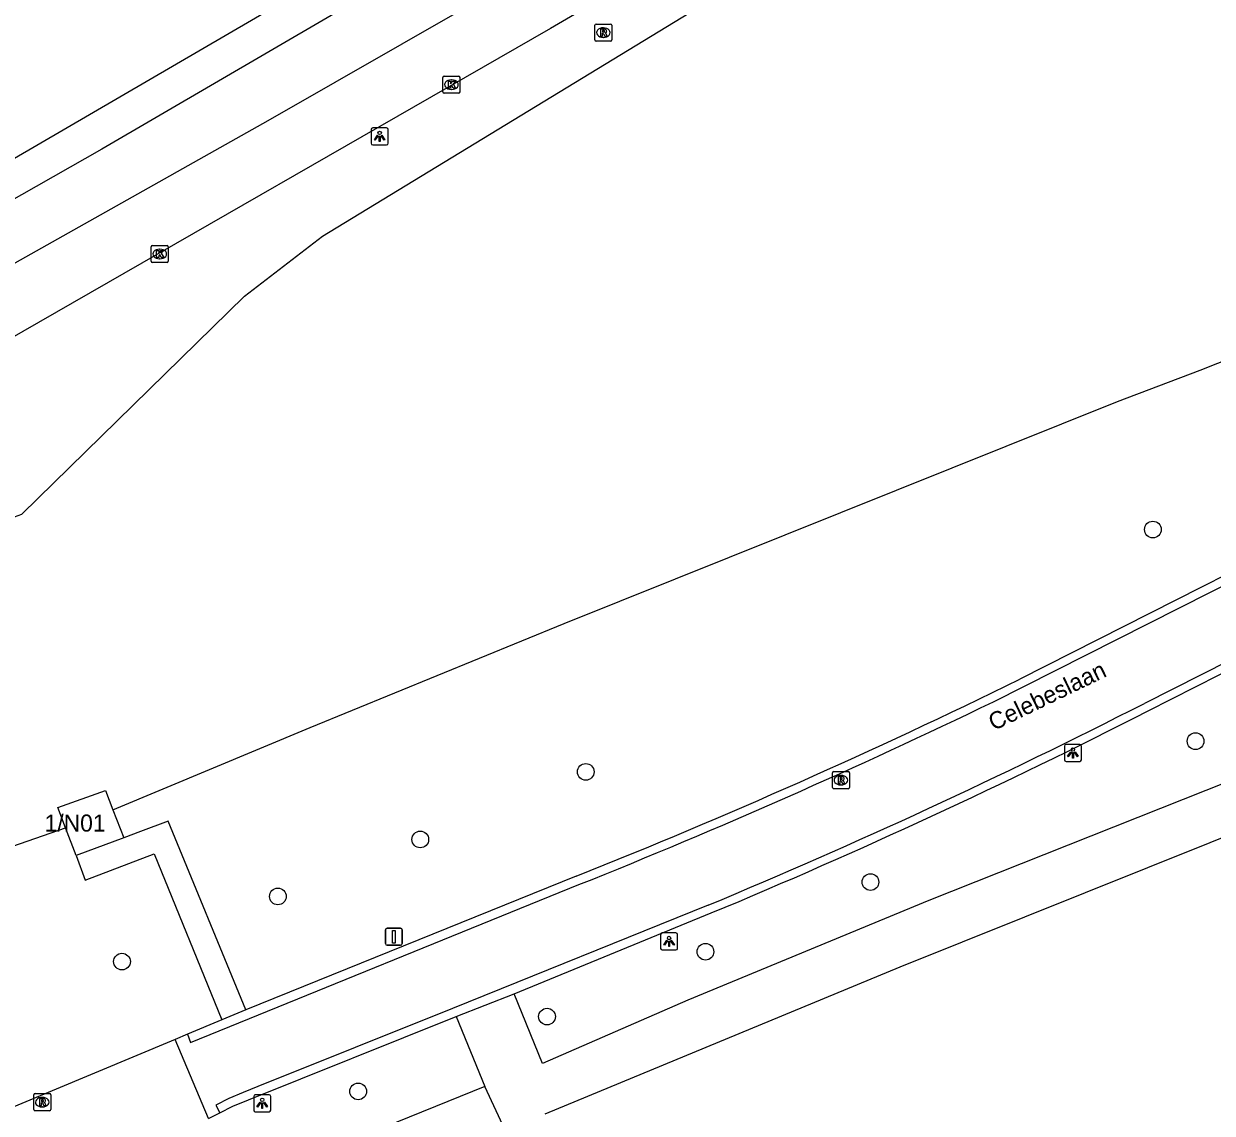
# Model space of a CAD drawing. Extents: x 162880 to 165536, y 384011 to 385179.
# Drawn here: x 163061.1 to 163130.7, y 384259.7 to 384323.5 of the extents above; entities that cross this region are included whole.
import ezdxf

# ---------------------------------------------------------------- set-up
doc = ezdxf.new("R2010")
doc.units = 0
for name, color, linetype in [('IMGEO_Berm_groen', 7, 'Continuous'), ('IMGEO_Boom', 7, 'Continuous'), ('IMGEO_Kolk', 7, 'Continuous'), ('IMGEO_Lichtpunt', 7, 'Continuous'), ('IMGEO_Loofbos', 7, 'Continuous'), ('IMGEO_Openbare_ruimte_label', 7, 'Continuous'), ('IMGEO_Pand', 7, 'Continuous'), ('IMGEO_Pand_nummerreeks', 7, 'Continuous'), ('IMGEO_Rijbaan_lokaal_gesloten', 7, 'Continuous'), ('IMGEO_Rijbaan_lokaal_open', 7, 'Continuous'), ('IMGEO_Rijbaan_regionaal_gesloten', 7, 'Continuous'), ('IMGEO_Rioolput', 7, 'Continuous'), ('IMGEO_Verkeersbordpaal', 7, 'Continuous'), ('IMGEO_Voetpad_open', 7, 'Continuous')]:
    doc.layers.add(name, color=color, linetype=linetype)

msp = doc.modelspace()

# ---------------------------------------------------------------- linework, layer by layer
at = {"layer": 'IMGEO_Berm_groen'}
msp.add_lwpolyline([(163148.842, 384366.976), (163055.696, 384312.747), (162991.211, 384277.349), (162986.763, 384286.167), (162986.414, 384294.29), (162999.918, 384301.631), (163052.601, 384331.084), (163140.211, 384381.691), (163148.842, 384366.976)], dxfattribs=at)
at = {"layer": 'IMGEO_Boom'}
for centre in [(163127.263, 384293.838), (163129.763, 384281.443), (163094.039, 384279.646), (163084.348, 384275.687), (163110.72, 384273.192), (163076.004, 384272.35), (163101.054, 384269.112), (163066.872, 384268.531), (163091.77, 384265.308), (163080.708, 384260.93)]:
    msp.add_circle(centre, 0.489, dxfattribs=at)
at = {"layer": 'IMGEO_Kolk'}
for p, q in [((163085.672, 384319.474), (163085.672, 384320.326)), ((163085.747, 384320.4), (163086.599, 384320.4)), ((163086.16, 384320.18), (163086.185, 384320.18)), ((163086.673, 384320.326), (163086.673, 384319.474)), ((163086.599, 384319.4), (163085.747, 384319.4)), ((163086.183, 384319.62), (163086.158, 384319.62)), ((163068.582, 384309.553), (163068.582, 384310.405)), ((163068.657, 384310.479), (163069.509, 384310.479)), ((163069.07, 384310.259), (163069.095, 384310.259)), ((163069.583, 384310.405), (163069.583, 384309.553)), ((163069.509, 384309.479), (163068.657, 384309.479)), ((163069.093, 384309.699), (163069.068, 384309.699))]:
    msp.add_line(p, q, dxfattribs=at)
for points in [[(163085.672, 384319.474), (163085.672, 384320.326)], [(163085.747, 384320.4), (163086.599, 384320.4)], [(163085.993, 384320.1), (163086.116, 384320.1), (163086.116, 384319.949), (163086.246, 384320.1), (163086.41, 384320.1), (163086.264, 384319.949), (163086.417, 384319.7), (163086.265, 384319.7), (163086.18, 384319.864), (163086.116, 384319.797), (163086.116, 384319.7), (163085.993, 384319.7), (163085.993, 384320.1)], [(163086.673, 384320.326), (163086.673, 384319.474)], [(163086.599, 384319.4), (163085.747, 384319.4)], [(163068.582, 384309.553), (163068.582, 384310.405)], [(163068.657, 384310.479), (163069.509, 384310.479)], [(163068.903, 384310.179), (163069.026, 384310.179), (163069.026, 384310.028), (163069.156, 384310.179), (163069.32, 384310.179), (163069.174, 384310.028), (163069.327, 384309.779), (163069.175, 384309.779), (163069.09, 384309.943), (163069.026, 384309.876), (163069.026, 384309.779), (163068.903, 384309.779), (163068.903, 384310.179)], [(163069.583, 384310.405), (163069.583, 384309.553)], [(163069.509, 384309.479), (163068.657, 384309.479)]]:
    msp.add_lwpolyline(points, dxfattribs=at)
for centre, start, end in [((163085.749, 384320.324), 91.55205, 178.44795), ((163085.749, 384320.324), 91.55205, 178.44795), ((163086.597, 384320.324), 1.55205, 88.44795), ((163086.597, 384320.324), 1.55205, 88.44795), ((163085.749, 384319.476), 181.55205, 268.44795), ((163085.749, 384319.476), 181.55205, 268.44795), ((163086.597, 384319.476), 271.55205, 358.44795), ((163086.597, 384319.476), 271.55205, 358.44795), ((163068.659, 384310.403), 91.55205, 178.44795), ((163068.659, 384310.403), 91.55205, 178.44795), ((163069.507, 384310.403), 1.55205, 88.44795), ((163069.507, 384310.403), 1.55205, 88.44795), ((163068.659, 384309.555), 181.55205, 268.44795), ((163068.659, 384309.555), 181.55205, 268.44795), ((163069.507, 384309.555), 271.55205, 358.44795), ((163069.507, 384309.555), 271.55205, 358.44795)]:
    msp.add_arc(centre, 0.0765, start, end, dxfattribs=at)
for centre, major_axis, ratio, start_param, end_param in [((163086.159, 384319.9), (-0.387, 0.002), 0.722429, 4.712389, 7.853982), ((163086.184, 384319.9), (-0.39, 0.002), 0.717154, 1.570796, 4.712389), ((163069.069, 384309.979), (-0.387, 0.002), 0.722429, 4.712389, 7.853982), ((163069.094, 384309.979), (-0.39, 0.002), 0.717154, 1.570796, 4.712389)]:
    msp.add_ellipse(centre, major_axis=major_axis, ratio=ratio, start_param=start_param, end_param=end_param, dxfattribs=at)
at = {"layer": 'IMGEO_Lichtpunt'}
for p, q in [((163081.468, 384317.273), (163081.468, 384316.466)), ((163081.468, 384317.273), (163081.468, 384316.466)), ((163082.37, 384317.368), (163081.562, 384317.368)), ((163082.37, 384317.368), (163081.562, 384317.368)), ((163082.464, 384316.466), (163082.464, 384317.273)), ((163082.464, 384316.466), (163082.464, 384317.273)), ((163081.562, 384316.372), (163082.37, 384316.372)), ((163081.562, 384316.372), (163082.37, 384316.372)), ((163122.083, 384281.159), (163122.083, 384280.352)), ((163122.083, 384281.159), (163122.083, 384280.352)), ((163122.985, 384281.254), (163122.177, 384281.254)), ((163122.985, 384281.254), (163122.177, 384281.254)), ((163123.079, 384280.352), (163123.079, 384281.159)), ((163123.079, 384280.352), (163123.079, 384281.159)), ((163122.177, 384280.258), (163122.985, 384280.258)), ((163122.177, 384280.258), (163122.985, 384280.258)), ((163098.424, 384270.115), (163098.424, 384269.308)), ((163098.424, 384270.115), (163098.424, 384269.308)), ((163099.326, 384270.21), (163098.518, 384270.21)), ((163099.326, 384270.21), (163098.518, 384270.21)), ((163099.42, 384269.308), (163099.42, 384270.115)), ((163099.42, 384269.308), (163099.42, 384270.115)), ((163098.518, 384269.214), (163099.326, 384269.214)), ((163098.518, 384269.214), (163099.326, 384269.214)), ((163075.491, 384260.73), (163074.683, 384260.73)), ((163075.491, 384260.73), (163074.683, 384260.73)), ((163074.589, 384260.635), (163074.589, 384259.828)), ((163074.589, 384260.635), (163074.589, 384259.828)), ((163075.585, 384259.828), (163075.585, 384260.635)), ((163075.585, 384259.828), (163075.585, 384260.635)), ((163074.683, 384259.734), (163075.491, 384259.734)), ((163074.683, 384259.734), (163075.491, 384259.734))]:
    msp.add_line(p, q, dxfattribs=at)
for points in [[(163081.842, 384316.937), (163081.881, 384316.909), (163081.693, 384316.647), (163081.655, 384316.674), (163081.842, 384316.937)], [(163081.944, 384316.889), (163081.991, 384316.889), (163081.991, 384316.567), (163081.944, 384316.567), (163081.944, 384316.889)], [(163082.054, 384316.909), (163082.092, 384316.936), (163082.279, 384316.674), (163082.24, 384316.646), (163082.054, 384316.909)], [(163122.457, 384280.823), (163122.496, 384280.795), (163122.308, 384280.533), (163122.27, 384280.56), (163122.457, 384280.823)], [(163122.559, 384280.775), (163122.606, 384280.775), (163122.606, 384280.453), (163122.559, 384280.453), (163122.559, 384280.775)], [(163122.669, 384280.795), (163122.707, 384280.822), (163122.894, 384280.56), (163122.855, 384280.532), (163122.669, 384280.795)], [(163098.798, 384269.779), (163098.837, 384269.751), (163098.649, 384269.489), (163098.611, 384269.516), (163098.798, 384269.779)], [(163099.01, 384269.751), (163099.048, 384269.778), (163099.235, 384269.516), (163099.196, 384269.488), (163099.01, 384269.751)], [(163098.9, 384269.731), (163098.947, 384269.731), (163098.947, 384269.409), (163098.9, 384269.409), (163098.9, 384269.731)], [(163074.963, 384260.299), (163075.002, 384260.271), (163074.814, 384260.009), (163074.776, 384260.036), (163074.963, 384260.299)], [(163075.065, 384260.251), (163075.112, 384260.251), (163075.112, 384259.929), (163075.065, 384259.929), (163075.065, 384260.251)], [(163075.175, 384260.271), (163075.213, 384260.298), (163075.4, 384260.036), (163075.361, 384260.008), (163075.175, 384260.271)]]:
    msp.add_lwpolyline(points, dxfattribs=at)
for centre in [(163081.967, 384317.071), (163122.582, 384280.957), (163098.923, 384269.913), (163075.088, 384260.433)]:
    msp.add_circle(centre, 0.0994, dxfattribs=at)
for centre, start, end in [((163081.562, 384317.273), 90, 180), ((163081.562, 384317.273), 90, 180), ((163082.37, 384317.273), 0, 90), ((163082.37, 384317.273), 0, 90), ((163081.562, 384316.466), 180, 270), ((163081.562, 384316.466), 180, 270), ((163082.37, 384316.466), 270, 0), ((163082.37, 384316.466), 270, 360), ((163122.177, 384281.159), 90, 180), ((163122.177, 384281.159), 90, 180), ((163122.985, 384281.159), 0, 90), ((163122.985, 384281.159), 0, 90), ((163122.177, 384280.352), 180, 270), ((163122.177, 384280.352), 180, 270), ((163122.985, 384280.352), 270, 0), ((163122.985, 384280.352), 270, 360), ((163098.518, 384270.115), 90, 180), ((163098.518, 384270.115), 90, 180), ((163099.326, 384270.115), 0, 90), ((163099.326, 384270.115), 0, 90), ((163098.518, 384269.308), 180, 270), ((163098.518, 384269.308), 180, 270), ((163099.326, 384269.308), 270, 0), ((163099.326, 384269.308), 270, 360), ((163074.683, 384260.635), 90, 180), ((163074.683, 384260.635), 90, 180), ((163075.491, 384260.635), 0, 90), ((163075.491, 384260.635), 0, 90), ((163074.683, 384259.828), 180, 270), ((163074.683, 384259.828), 180, 270), ((163075.491, 384259.828), 270, 0), ((163075.491, 384259.828), 270, 360)]:
    msp.add_arc(centre, 0.0946, start, end, dxfattribs=at)
at = {"layer": 'IMGEO_Loofbos'}
for points in [[(163015.053, 384262.437), (163010.306, 384266.101), (163010.259, 384272.54), (163015.983, 384275.987), (163044.781, 384289.14), (163054.546, 384290.508), (163057.113, 384293.326), (163061.012, 384294.747), (163074.049, 384307.518), (163078.609, 384311.03), (163103.227, 384326.016), (163139.713, 384347.269), (163141.708, 384348.431), (163145.603, 384350.692), (163147.412, 384351.742)], [(163066.344, 384277.423), (163077.888, 384282.235), (163092.767, 384288.329), (163125.187, 384301.331), (163130.038, 384303.169), (163140.765, 384307.422), (163143.627, 384308.496), (163152.808, 384310.825), (163155.41, 384311.383), (163158.27, 384312.081)], [(163023.085, 384262.29), (163063.569, 384276.375)]]:
    msp.add_lwpolyline(points, dxfattribs=at)
at = {"layer": 'IMGEO_Pand'}
for points in [[(163063.569, 384276.375), (163063.122, 384277.562), (163065.907, 384278.563), (163066.344, 384277.423)], [(163066.344, 384277.423), (163066.971, 384275.787)], [(163064.181, 384274.747), (163063.569, 384276.375)], [(163066.971, 384275.787), (163064.181, 384274.747)]]:
    msp.add_lwpolyline(points, dxfattribs=at)
at = {"layer": 'IMGEO_Rijbaan_lokaal_gesloten'}
for points in [[(163117.918, 384283.749), (163141.531, 384295.681)], [(163143.365, 384292.054), (163126.767, 384283.656)], [(163070.704, 384264.278), (163070.882, 384263.789), (163093.642, 384273.04)], [(163101.219, 384271.839), (163086.237, 384265.783), (163074.82, 384261.212), (163073.968, 384260.869), (163073.136, 384260.517), (163072.365, 384260.115), (163072.602, 384259.676)], [(163070.704, 384264.278), (163069.992, 384263.975)], [(163069.992, 384263.975), (163060.533, 384260.029)], [(163071.935, 384259.339), (163069.992, 384263.975)], [(163071.935, 384259.339), (163072.602, 384259.676)]]:
    msp.add_lwpolyline(points, dxfattribs=at)
for centre, radius, start, end in [((162951.566, 384627.979), 382.318, 291.81539, 295.79255), ((162961.001, 384608.513), 364.706, 292.61084, 297.03412)]:
    msp.add_arc(centre, radius, start, end, dxfattribs=at)
at = {"layer": 'IMGEO_Rijbaan_lokaal_open'}
for points in [[(163161.368, 384306.288), (163152.507, 384301.843), (163150.718, 384300.902), (163142.305, 384296.633), (163119.462, 384285.067)], [(163126.98, 384283.214), (163143.634, 384291.66), (163145.533, 384292.61), (163146.364, 384293.038)], [(163093.473, 384273.529), (163074.126, 384265.704)], [(163089.844, 384266.648), (163101.395, 384271.38)], [(163086.443, 384265.31), (163089.844, 384266.648)], [(163074.126, 384265.704), (163072.715, 384265.119)], [(163072.715, 384265.119), (163070.704, 384264.278)], [(163072.602, 384259.676), (163073.374, 384260.069), (163074.285, 384260.44), (163086.443, 384265.31)]]:
    msp.add_lwpolyline(points, dxfattribs=at)
for centre, radius, start, end in [((162954.46, 384621.689), 374.887, 291.76571, 296.11262), ((162961.197, 384608.061), 364.705, 292.60743, 297.03711)]:
    msp.add_arc(centre, radius, start, end, dxfattribs=at)
at = {"layer": 'IMGEO_Rijbaan_regionaal_gesloten'}
for points in [[(163134.875, 384356.468), (163065.69, 384316.128), (163047.71, 384305.906), (163000, 384279.879), (162992.774, 384275.937), (162992.107, 384275.576), (162958.296, 384257.287)], [(162938.038, 384236.628), (162940.823, 384239.608), (162943.802, 384242.49), (162946.914, 384245.082), (162950.166, 384247.581), (162956.166, 384251.683), (162966.682, 384257.842), (162984.518, 384267.432), (163019.119, 384286.121), (163075.431, 384317.808), (163102.908, 384333.537), (163136.085, 384353.074), (163136.524, 384353.333)], [(163138.189, 384350.166), (163091.98, 384323.19), (163060.001, 384304.827), (163000, 384271.727), (162995.148, 384269.194), (162989.657, 384266.154), (162987.354, 384264.896)]]:
    msp.add_lwpolyline(points, dxfattribs=at)
at = {"layer": 'IMGEO_Rioolput'}
for p, q in [((163094.569, 384322.522), (163094.569, 384323.374)), ((163094.644, 384323.448), (163095.496, 384323.448)), ((163095.57, 384323.374), (163095.57, 384322.522)), ((163095.057, 384323.228), (163095.082, 384323.228)), ((163095.496, 384322.448), (163094.644, 384322.448)), ((163095.08, 384322.668), (163095.055, 384322.668)), ((163108.488, 384278.735), (163108.488, 384279.587)), ((163108.563, 384279.661), (163109.415, 384279.661)), ((163109.489, 384279.587), (163109.489, 384278.735)), ((163108.999, 384278.881), (163108.974, 384278.881)), ((163108.976, 384279.441), (163109.001, 384279.441)), ((163109.415, 384278.661), (163108.563, 384278.661)), ((163061.702, 384259.873), (163061.702, 384260.725)), ((163061.777, 384260.799), (163062.629, 384260.799)), ((163062.703, 384260.725), (163062.703, 384259.873)), ((163062.213, 384260.019), (163062.188, 384260.019)), ((163062.19, 384260.579), (163062.215, 384260.579)), ((163062.629, 384259.799), (163061.777, 384259.799))]:
    msp.add_line(p, q, dxfattribs=at)
for points in [[(163094.569, 384322.522), (163094.569, 384323.374)], [(163094.644, 384323.448), (163095.496, 384323.448)], [(163095.57, 384323.374), (163095.57, 384322.522)], [(163095.158, 384323.146), (163094.906, 384323.148), (163094.906, 384322.748)], [(163094.906, 384322.748), (163095.03, 384322.748), (163095.03, 384322.91), (163095.041, 384322.91)], [(163095.084, 384323.067), (163095.03, 384323.067), (163095.03, 384322.986)], [(163095.03, 384322.986), (163095.082, 384322.986)], [(163095.088, 384322.881), (163095.159, 384322.748), (163095.299, 384322.748), (163095.234, 384322.874)], [(163095.496, 384322.448), (163094.644, 384322.448)], [(163108.488, 384278.735), (163108.488, 384279.587)], [(163108.563, 384279.661), (163109.415, 384279.661)], [(163109.489, 384279.587), (163109.489, 384278.735)], [(163109.077, 384279.359), (163108.825, 384279.361), (163108.825, 384278.961)], [(163108.825, 384278.961), (163108.949, 384278.961), (163108.949, 384279.123), (163108.96, 384279.123)], [(163109.003, 384279.28), (163108.949, 384279.28), (163108.949, 384279.199)], [(163108.949, 384279.199), (163109.001, 384279.199)], [(163109.007, 384279.094), (163109.078, 384278.961), (163109.218, 384278.961), (163109.153, 384279.087)], [(163109.415, 384278.661), (163108.563, 384278.661)], [(163061.702, 384259.873), (163061.702, 384260.725)], [(163061.777, 384260.799), (163062.629, 384260.799)], [(163062.703, 384260.725), (163062.703, 384259.873)], [(163062.291, 384260.497), (163062.039, 384260.499), (163062.039, 384260.099)], [(163062.039, 384260.099), (163062.163, 384260.099), (163062.163, 384260.261), (163062.174, 384260.261)], [(163062.217, 384260.418), (163062.163, 384260.418), (163062.163, 384260.337)], [(163062.163, 384260.337), (163062.215, 384260.337)], [(163062.221, 384260.232), (163062.292, 384260.099), (163062.432, 384260.099), (163062.367, 384260.225)], [(163062.629, 384259.799), (163061.777, 384259.799)]]:
    msp.add_lwpolyline(points, dxfattribs=at)
for centre, radius, start, end in [((163094.646, 384323.372), 0.0765, 91.55205, 178.44795), ((163094.646, 384323.372), 0.0765, 91.55205, 178.44795), ((163095.494, 384323.372), 0.0765, 1.55205, 88.44795), ((163095.494, 384323.372), 0.0765, 1.55205, 88.44795), ((163095.04, 384322.857), 0.0533, 26.02933, 88.69889), ((163095.066, 384323.175), 0.19, 274.7715, 282.96867), ((163095.09, 384322.971), 0.0964, 77.00612, 93.18647), ((163095.104, 384323.028), 0.0378, 276.66336, 79.67722), ((163095.157, 384323.036), 0.109, 350.36119, 89.41601), ((163095.155, 384323.036), 0.112, 277.58423, 350.98172), ((163095.139, 384322.821), 0.108, 29.51342, 73.79051), ((163094.646, 384322.524), 0.0765, 181.55205, 268.44795), ((163094.646, 384322.524), 0.0765, 181.55205, 268.44795), ((163095.494, 384322.524), 0.0765, 271.55205, 358.44795), ((163095.494, 384322.524), 0.0765, 271.55205, 358.44795), ((163108.565, 384279.585), 0.0765, 91.55205, 178.44795), ((163108.565, 384279.585), 0.0765, 91.55205, 178.44795), ((163109.413, 384279.585), 0.0765, 1.55205, 88.44795), ((163109.413, 384279.585), 0.0765, 1.55205, 88.44795), ((163108.959, 384279.07), 0.0533, 26.02933, 88.69889), ((163108.985, 384279.388), 0.19, 274.7715, 282.96867), ((163109.009, 384279.184), 0.0964, 77.00612, 93.18647), ((163109.023, 384279.241), 0.0378, 276.66336, 79.67722), ((163109.076, 384279.249), 0.109, 350.36119, 89.41601), ((163109.074, 384279.249), 0.112, 277.58423, 350.98172), ((163109.058, 384279.034), 0.108, 29.51342, 73.79051), ((163108.565, 384278.737), 0.0765, 181.55205, 268.44795), ((163108.565, 384278.737), 0.0765, 181.55205, 268.44795), ((163109.413, 384278.737), 0.0765, 271.55205, 358.44795), ((163109.413, 384278.737), 0.0765, 271.55205, 358.44795), ((163061.779, 384260.723), 0.0765, 91.55205, 178.44795), ((163061.779, 384260.723), 0.0765, 91.55205, 178.44795), ((163062.627, 384260.723), 0.0765, 1.55205, 88.44795), ((163062.627, 384260.723), 0.0765, 1.55205, 88.44795), ((163062.173, 384260.208), 0.0533, 26.02933, 88.69889), ((163062.199, 384260.526), 0.19, 274.7715, 282.96867), ((163062.223, 384260.322), 0.0964, 77.00612, 93.18647), ((163062.237, 384260.379), 0.0378, 276.66336, 79.67722), ((163062.29, 384260.387), 0.109, 350.36119, 89.41601), ((163062.288, 384260.387), 0.112, 277.58423, 350.98172), ((163062.272, 384260.172), 0.108, 29.51342, 73.79051), ((163061.779, 384259.875), 0.0765, 181.55205, 268.44795), ((163061.779, 384259.875), 0.0765, 181.55205, 268.44795), ((163062.627, 384259.875), 0.0765, 271.55205, 358.44795), ((163062.627, 384259.875), 0.0765, 271.55205, 358.44795)]:
    msp.add_arc(centre, radius, start, end, dxfattribs=at)
for centre, major_axis, ratio, start_param, end_param in [((163095.056, 384322.948), (-0.387, 0.002), 0.722429, 4.712389, 7.853982), ((163095.081, 384322.948), (-0.39, 0.002), 0.717154, 1.570796, 4.712389), ((163108.975, 384279.161), (-0.387, 0.002), 0.722429, 4.712389, 7.853982), ((163109, 384279.161), (-0.39, 0.002), 0.717154, 1.570796, 4.712389), ((163062.189, 384260.299), (-0.387, 0.002), 0.722429, 4.712389, 7.853982), ((163062.214, 384260.299), (-0.39, 0.002), 0.717154, 1.570796, 4.712389)]:
    msp.add_ellipse(centre, major_axis=major_axis, ratio=ratio, start_param=start_param, end_param=end_param, dxfattribs=at)
at = {"layer": 'IMGEO_Verkeersbordpaal'}
for p, q in [((163082.402, 384270.485), (163083.192, 384270.485)), ((163083.192, 384270.485), (163082.402, 384270.485)), ((163082.302, 384269.585), (163082.302, 384270.385)), ((163082.302, 384270.385), (163082.302, 384269.585)), ((163083.292, 384270.385), (163083.292, 384269.585)), ((163083.292, 384269.585), (163083.292, 384270.385)), ((163083.192, 384269.485), (163082.402, 384269.485)), ((163082.402, 384269.485), (163083.192, 384269.485))]:
    msp.add_line(p, q, dxfattribs=at)
msp.add_lwpolyline([(163082.722, 384270.36), (163082.872, 384270.36), (163082.872, 384269.61), (163082.722, 384269.61), (163082.722, 384270.36)], dxfattribs=at)
for centre, start, end in [((163082.402, 384270.385), 90, 180), ((163082.402, 384270.385), 90, 180), ((163083.192, 384270.385), 0, 90), ((163083.192, 384270.385), 360, 90), ((163082.402, 384269.585), 180, 270), ((163082.402, 384269.585), 180, 270), ((163083.192, 384269.585), 270, 0), ((163083.192, 384269.585), 270, 0)]:
    msp.add_arc(centre, 0.1, start, end, dxfattribs=at)
at = {"layer": 'IMGEO_Voetpad_open'}
for points in [[(163153.346, 384287.562), (163148.014, 384285.572), (163114.146, 384272.104), (163100.027, 384266.274), (163091.511, 384262.562), (163089.844, 384266.648)], [(163091.662, 384259.624), (163112.465, 384268.23), (163148.784, 384282.785)], [(163074.126, 384265.704), (163069.579, 384276.761), (163067.96, 384276.156), (163066.971, 384275.787)], [(163064.181, 384274.747), (163064.714, 384273.307), (163068.75, 384274.837), (163072.715, 384265.119)], [(163086.443, 384265.31), (163088.136, 384261.216)], [(163088.136, 384261.216), (163069.054, 384253.483), (163066.874, 384252.737)], [(163089.311, 384258.655), (163088.136, 384261.216)]]:
    msp.add_lwpolyline(points, dxfattribs=at)

# ---------------------------------------------------------------- texts
at = {"layer": 'IMGEO_Openbare_ruimte_label'}
msp.add_text('Celebeslaan', height=1, rotation=25.77111, dxfattribs=at).set_placement((163117.937, 384282.035))
at = {"layer": 'IMGEO_Pand_nummerreeks'}
msp.add_text('1/N01', height=1, dxfattribs=at).set_placement((163062.34, 384276.147))

doc.saveas('drawing.dxf')
